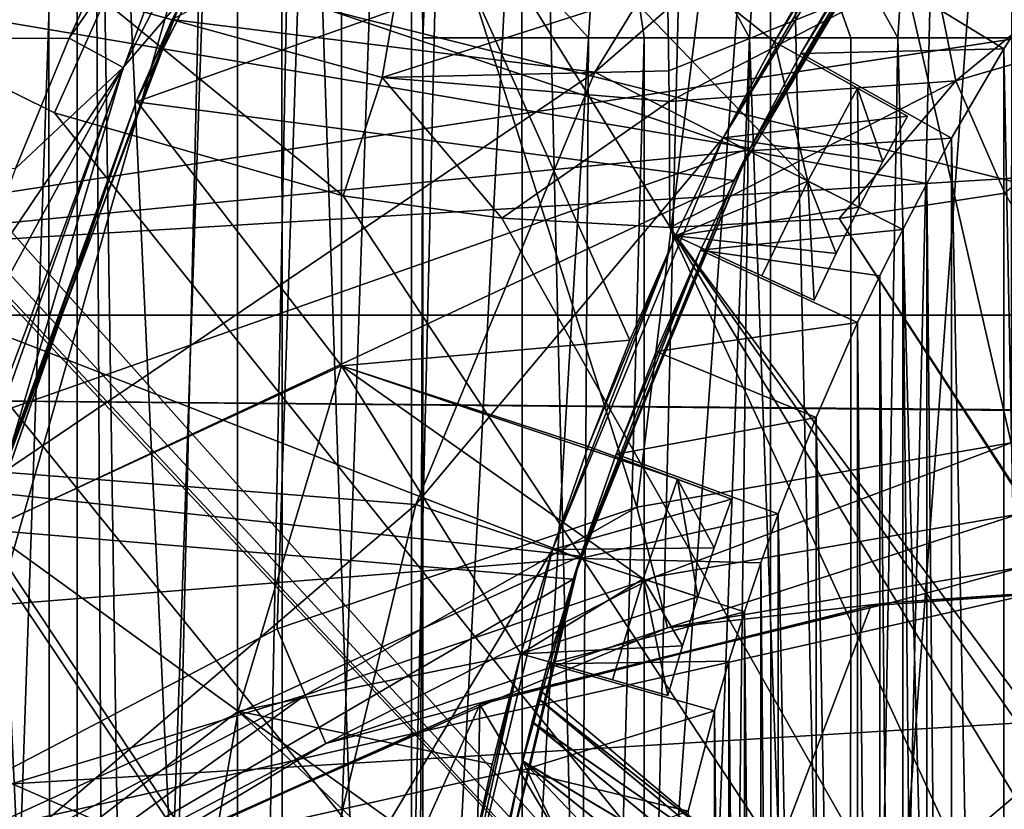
# Model space of a CAD drawing. Header units: metres. Extents: x -104 to 104, y -111 to 38.
# Tile 631 of 656: x -11.22 to -7.8, y 2.14 to 4.88. Entities that reach past the tile are written whole.
import ezdxf

# ---------------------------------------------------------------- set-up
doc = ezdxf.new("R2010")
doc.units = ezdxf.units.M
doc.layers.add('solid_509367_AD153', color=7, linetype='CONTINUOUS')

msp = doc.modelspace()

# ---------------------------------------------------------------- linework, layer by layer
at = {"layer": 'solid_509367_AD153'}
for points in [[(-88.5, -7.5, -19), (-88.5, 19.5, -19), (88.5, 19.5, -19)], [(-36.57795, -7.5, -19), (-88.5, -7.5, -19), (88.5, 19.5, -19)], [(-34.248123, -7.626659, -19), (-36.57795, -7.5, -19), (88.5, 19.5, -19)], [(-31.945723, -8.004942, -19), (-34.248123, -7.626659, -19), (88.5, 19.5, -19)], [(31.945723, -8.004942, -19), (-31.945723, -8.004942, -19), (88.5, 19.5, -19)], [(-7.738137, 18.477869, 77.662575), (-8.617158, 18.085482, 77.653587), (-8.602119, -18.093523, 77.653748)], [(-7.738137, 18.477869, 77.662575), (-8.602119, -18.093523, 77.653748), (-7.680495, -18.502373, 77.663132)], [(-8.617158, 18.085482, 77.653587), (-9.475349, 17.651928, 77.643883), (-9.471533, -17.654408, 77.643929)], [(-8.617158, 18.085482, 77.653587), (-9.471533, -17.654408, 77.643929), (-8.602119, -18.093523, 77.653748)], [(-9.475349, 17.651928, 77.643883), (-10.312423, 17.177353, 77.63353), (-10.298449, -17.186485, 77.633713)], [(-9.475349, 17.651928, 77.643883), (-10.298449, -17.186485, 77.633713), (-9.471533, -17.654408, 77.643929)], [(-10.312423, 17.177353, 77.63353), (-11.124896, 16.663744, 77.622643), (-11.100075, -16.680223, 77.622986)], [(-10.312423, 17.177353, 77.63353), (-11.100075, -16.680223, 77.622986), (-10.298449, -17.186485, 77.633713)], [(-11.124896, 16.663744, 77.622643), (-11.912465, 16.111338, 77.611305), (-11.883782, -16.132565, 77.611732)], [(-11.124896, 16.663744, 77.622643), (-11.883782, -16.132565, 77.611732), (-11.100075, -16.680223, 77.622986)], [(-9.216131, -1.791491, 8.690305), (-19.56822, 15.947136, 8.961384), (-14.014082, 7.051642, 8.815944)], [(-10.573848, -6.560441, 8.725858), (-19.56822, -8.332496, 8.961384), (-19.56822, 15.947136, 8.961384)], [(-10.81707, -5.799414, 8.732226), (-10.573848, -6.560441, 8.725858), (-19.56822, 15.947136, 8.961384)], [(-10.9, -5, 8.734398), (-10.81707, -5.799414, 8.732226), (-19.56822, 15.947136, 8.961384)], [(-10.786105, -4.064669, 8.731416), (-10.9, -5, 8.734398), (-19.56822, 15.947136, 8.961384)], [(-10.452463, -3.186964, 8.722679), (-10.786105, -4.064669, 8.731416), (-19.56822, 15.947136, 8.961384)], [(-9.91881, -2.41429, 8.708705), (-10.452463, -3.186964, 8.722679), (-19.56822, 15.947136, 8.961384)], [(-9.216131, -1.791491, 8.690305), (-9.91881, -2.41429, 8.708705), (-19.56822, 15.947136, 8.961384)], [(-4.344064, -7.658508, -16.1), (-4.344064, 15.273149, -16.1), (-55.566704, 15.273149, -16.1)], [(-21.630114, -7.658508, -16.1), (-4.344064, -7.658508, -16.1), (-55.566704, 15.273149, -16.1)], [(-10.9, -5, 9.95), (-12.589357, 12.653463, 9.95), (-12.718775, -12.524187, 9.95)], [(-10.9, -5, 9.95), (-12, 10, 9.95), (-12.589357, 12.653463, 9.95)], [(-18.374773, 2.148744, 43.150002), (-14.960517, 1.087624, 43.150002), (-8.422169, 12.412375, 43.150002)], [(-18.001108, 4.266874, 43.150002), (-18.374773, 2.148744, 43.150002), (-8.422169, 12.412375, 43.150002)], [(-17.384155, 6.327376, 43.150002), (-18.001108, 4.266874, 43.150002), (-8.422169, 12.412375, 43.150002)], [(-8.422169, 12.412375, 46.150002), (-8.422169, 12.412375, 43.150002), (-14.960517, 1.087624, 43.150002)], [(-8.422169, 12.412375, 46.150002), (-14.960517, 1.087624, 43.150002), (-9.084251, 11.265615, 47.282345)], [(-9.084251, 11.265615, 47.282345), (-14.960517, 1.087624, 43.150002), (-9.713888, 10.175053, 48.150002)], [(-9.713888, 10.175053, 48.150002), (-14.960517, 1.087624, 43.150002), (-13.668797, 3.324948, 48.150002)], [(-9.967664, 8.109528, 48.150002), (-9.713888, 10.175053, 48.150002), (-13.668797, 3.324948, 48.150002)], [(-10.9, -5, 9.95), (-11.878058, 9.153477, 9.95), (-12, 10, 9.95)], [(-10.461493, -8.508132, 74.699997), (-10.461493, 8.508132, 74.699997), (-9.857352, 9.201009, 74.699997)], [(-9.857351, -9.20101, 74.699997), (-10.461493, -8.508132, 74.699997), (-9.857352, 9.201009, 74.699997)], [(-9.857352, 9.201009, 74.699997), (-9.792851, 5.420883, 74.699997), (-9.818139, 4.819205, 74.699997)], [(-9.857351, -9.20101, 74.699997), (-9.857352, 9.201009, 74.699997), (-9.818139, 4.819205, 74.699997)], [(-10.9, -5, 9.95), (-11.522762, 8.376968, 9.95), (-11.878058, 9.153477, 9.95)], [(-11.017997, -7.773524, 74.699997), (-11.017996, 7.773525, 74.699997), (-10.461493, 8.508132, 74.699997)], [(-10.461493, -8.508132, 74.699997), (-11.017997, -7.773524, 74.699997), (-10.461493, 8.508132, 74.699997)], [(-10.9, -5, 9.95), (-10.963239, 7.732152, 9.95), (-11.522762, 8.376968, 9.95)], [(-10.978964, 6.67695, 48.150002), (-9.967664, 8.109528, 48.150002), (-13.668797, 3.324948, 48.150002)], [(-11.52363, -7.002572, 74.699997), (-11.523629, 7.002574, 74.699997), (-11.017996, 7.773525, 74.699997)], [(-11.017997, -7.773524, 74.699997), (-11.52363, -7.002572, 74.699997), (-11.017996, 7.773525, 74.699997)], [(-10.452311, -3.186678, 9.95), (-10.245106, 7.271223, 9.95), (-10.963239, 7.732152, 9.95)], [(-10.786058, -4.064489, 9.95), (-10.452311, -3.186678, 9.95), (-10.963239, 7.732152, 9.95)], [(-10.9, -5, 9.95), (-10.786058, -4.064489, 9.95), (-10.963239, 7.732152, 9.95)], [(-10.452311, -3.186678, 9.95), (-9.918551, -2.413999, 9.95), (-10.245106, 7.271223, 9.95)], [(-9.918551, -2.413999, 9.95), (-9.4265, 7.031147, 9.95), (-10.245106, 7.271223, 9.95)], [(-8.603509, 7.026316, 14.25), (-7.773849, 7.262114, 14.25), (-7.776023, 3.414286, 14.25)], [(-8.384211, -1.354237, 9.95), (-7.754894, 7.271223, 9.95), (-8.5735, 7.031147, 9.95)], [(-8.384211, -1.354237, 9.95), (-7.47099, -1.128593, 9.95), (-7.754894, 7.271223, 9.95)], [(-9.216131, -1.791491, 8.690305), (-14.014082, 7.051642, 8.815944), (-13.692121, 6.560681, 8.807512)], [(-10.194603, 6.704614, 14.25), (-8.603509, 7.026316, 14.25), (-9.075458, 3.191146, 14.25)], [(-9.918551, -2.413999, 9.95), (-9.215831, -1.791282, 9.95), (-9.4265, 7.031147, 9.95)], [(-9.215831, -1.791282, 9.95), (-8.5735, 7.031147, 9.95), (-9.4265, 7.031147, 9.95)], [(-9.215831, -1.791282, 9.95), (-8.384211, -1.354237, 9.95), (-8.5735, 7.031147, 9.95)], [(-8.603509, 7.026316, 14.25), (-7.776023, 3.414286, 14.25), (-9.075458, 3.191146, 14.25)], [(-4.5, 6.947333, 28.700001), (-4.5, 3.5, 28.700001), (-10.640795, 6.840748, 28.700001)], [(-4.5, 3.5, 28.700001), (-11.505664, 5.257575, 28.700001), (-10.640795, 6.840748, 28.700001)], [(-11.728589, 6.173357, 14.25), (-10.194603, 6.704614, 14.25), (-11.492174, 2.15701, 14.25)], [(-10.194603, 6.704614, 14.25), (-10.324192, 2.768665, 14.25), (-11.492174, 2.15701, 14.25)], [(-10.194603, 6.704614, 14.25), (-9.075458, 3.191146, 14.25), (-10.324192, 2.768665, 14.25)], [(-11.785863, 5.119924, 48.150002), (-10.978964, 6.67695, 48.150002), (-13.668797, 3.324948, 48.150002)], [(-8.384454, -1.354331, 8.668527), (-13.692121, 6.560681, 8.807512), (-13.327173, 6.107973, 8.797956)], [(-8.384454, -1.354331, 8.668527), (-9.216131, -1.791491, 8.690305), (-13.692121, 6.560681, 8.807512)], [(-10.114504, 6.150766, 37.237869), (-10.824574, 5.294879, 37.150002), (-11.045166, 4.817566, 37.150002)], [(-10.857826, 4.716219, 37.237869), (-10.114504, 6.150766, 37.237869), (-11.045166, 4.817566, 37.150002)], [(-10.857826, 4.716219, 37.237869), (-10.654332, 4.954563, 37.450001), (-10.114504, 6.150766, 37.237869)], [(-6.528913, -1.128605, 8.619937), (-13.327173, 6.107973, 8.797956), (-12.914888, 5.694031, 8.78716)], [(-7.471083, -1.128605, 8.644608), (-8.384454, -1.354331, 8.668527), (-13.327173, 6.107973, 8.797956)], [(-6.528913, -1.128605, 8.619937), (-7.471083, -1.128605, 8.644608), (-13.327173, 6.107973, 8.797956)], [(-8.372681, 6.084304, 48.400002), (-10.687568, 4.882503, 48.400002), (-9.221068, 4.700313, 48.400002)], [(-8.372681, 6.084304, 48.400002), (-9.221068, 4.700313, 48.400002), (-7.968817, 5.789685, 47.900002)], [(-10.556965, 5.810218, 37.150002), (-16.111799, 6.02079, 37.150002), (-16.512449, 4.812444, 37.150002)], [(-10.103743, 5.997829, 44.900002), (-10.813542, 4.596458, 44.900002), (-7.978046, 5.604745, 44.900002)], [(-10.654332, 4.954563, 37.450001), (-10.813542, 4.596458, 44.900002), (-10.103743, 5.997829, 44.900002)], [(-10.812036, 4.600255, 46.900002), (-10.1, 6.004374, 46.900002), (-10.1, 3.681372, 46.900002)], [(-10.812036, 4.600255, 46.900002), (-10.687568, 4.882503, 48.400002), (-10.1, 6.004374, 46.900002)], [(-10.1, 6.004374, 44.900002), (-8.941608, 4.131603, 44.900002), (-9.100213, 3.769432, 44.900002)], [(-10.1, 3.681372, 44.900002), (-10.1, 6.004374, 44.900002), (-9.100213, 3.769432, 44.900002)], [(-10.1, 6.004374, 44.900002), (-8.482382, 4.32199, 44.900002), (-8.941608, 4.131603, 44.900002)], [(-10.1, 6.004374, 44.900002), (-8.598283, 4.805418, 44.900002), (-8.482382, 4.32199, 44.900002)], [(-10.1, 6.004374, 44.900002), (-8.398505, 5.146611, 44.900002), (-8.598283, 4.805418, 44.900002)], [(-10.1, 6.004374, 46.900002), (-10.1, 6.004374, 44.900002), (-10.1, 3.681372, 44.900002)], [(-10.1, 6.004374, 46.900002), (-10.1, 3.681372, 44.900002), (-10.1, 3.681372, 46.900002)], [(-10.824574, 5.294879, 37.150002), (-10.556965, 5.810218, 37.150002), (-16.512449, 4.812444, 37.150002)], [(-9.221068, 4.700313, 48.400002), (-8.776414, 4.471807, 47.900002), (-7.968817, 5.789685, 47.900002)], [(-8.776414, 4.471807, 47.900002), (-8.185197, 5.479512, 46.599998), (-7.968817, 5.789685, 46.599998)], [(-7.968817, 5.789685, 47.900002), (-8.776414, 4.471807, 47.900002), (-7.968817, 5.789685, 46.599998)], [(15.052203, 5.712808, 21.049999), (-15.052176, 5.712878, 21.049999), (-15.63101, 3.857155, 21.049999)], [(15.631022, 3.857101, 21.049999), (15.052203, 5.712808, 21.049999), (-15.63101, 3.857155, 21.049999)], [(-7.89107, 5.726859, 35.650002), (-8.686608, 4.427526, 35.650002), (-11.555425, 5.388383, 35.650002)], [(-8.682521, 4.435877, 35.650002), (-7.883621, 5.7367, 35.650002), (-11.342376, 4.885992, 35.650002)], [(-9.184059, 5.734173, 74.645584), (-9.242718, 4.819205, 74.644295), (-9.792851, 5.420883, 74.699997)], [(-9.184059, 5.734173, 74.645584), (-9.050115, 4.819205, 74.600021), (-9.242718, 4.819205, 74.644295)], [(-9.184059, 5.734173, 74.645584), (-8.684889, 4.819205, 74.477722), (-9.050115, 4.819205, 74.600021)], [(-9.184059, 5.734173, 74.645584), (-8.631527, 5.654766, 74.480301), (-8.684889, 4.819205, 74.477722)], [(-7.978046, 5.604745, 44.900002), (-8.686608, 4.427526, 35.650002), (-7.89107, 5.726859, 35.650002)], [(-7.887916, 5.730906, 39), (-7.883621, 5.7367, 35.650002), (-8.682521, 4.435877, 35.650002)], [(-7.887916, 5.730906, 39), (-8.682521, 4.435877, 35.650002), (-8.106829, 5.41681, 39)], [(-6.528913, -1.128605, 8.619937), (-12.914888, 5.694031, 8.78716), (-12.474818, 5.327331, 8.775637)], [(-8.631527, 5.654766, 74.480301), (-8.33328, 4.819205, 74.306755), (-8.684889, 4.819205, 74.477722)], [(-8.631527, 5.654766, 74.480301), (-8.169735, 4.819205, 74.206543), (-8.33328, 4.819205, 74.306755)], [(-8.631527, 5.654766, 74.480301), (-8.120997, 5.581395, 74.210312), (-8.169735, 4.819205, 74.206543)], [(-10.813542, 4.596458, 44.900002), (-8.738944, 4.323569, 44.900002), (-7.978046, 5.604745, 44.900002)], [(-7.978046, 5.604745, 44.900002), (-8.738944, 4.323569, 44.900002), (-8.686608, 4.427526, 35.650002)], [(-8.120997, 5.581395, 74.210312), (-7.716656, 4.819205, 73.840973), (-8.169735, 4.819205, 74.206543)], [(-8.120997, 5.581395, 74.210312), (-7.671697, 5.516824, 73.845787), (-7.716656, 4.819205, 73.840973)], [(-8.776414, 4.471807, 47.900002), (-8.185197, 5.479512, 44.900002), (-8.185197, 5.479512, 46.599998)], [(-8.776414, 4.471807, 47.900002), (-8.598283, 4.805418, 46.599998), (-8.185197, 5.479512, 44.900002)], [(-8.598283, 4.805418, 46.599998), (-8.398505, 5.146611, 44.900002), (-8.185197, 5.479512, 44.900002)], [(-9.242718, 4.819205, 74.644295), (-9.818139, 4.819205, 74.699997), (-9.792851, 5.420883, 74.699997)], [(-8.506836, 4.764057, 39), (-8.106829, 5.41681, 39), (-8.682521, 4.435877, 35.650002)], [(-8.506836, 4.764057, 39), (-8.106829, 5.41681, 46.400002), (-8.106829, 5.41681, 39)], [(-8.506836, 4.764057, 39), (-8.313242, 5.094361, 46.400002), (-8.106829, 5.41681, 46.400002)], [(-8.686608, 4.427526, 35.650002), (-12.073798, 4.096928, 35.650002), (-11.555425, 5.388383, 35.650002)], [(-7.96827, 4.669219, 8.599301), (-8.049352, 5.072461, 8.412754), (-7.163112, 5.332375, 8.38572)], [(-7.009646, 4.950766, 8.572277), (-7.96827, 4.669219, 8.599301), (-7.163112, 5.332375, 8.38572)], [(-6.528913, -1.128605, 8.619937), (-12.474818, 5.327331, 8.775637), (-12.028943, 5.02154, 8.763961)], [(-11.045166, 4.817566, 37.150002), (-10.824574, 5.294879, 37.150002), (-16.512449, 4.812444, 37.150002)], [(-4.5, 3.5, 28.700001), (-12.136739, 3.566793, 28.700001), (-11.505664, 5.257575, 28.700001)], [(-11.370027, 3.338412, 37.650002), (-11.233725, 5.130803, 37.150002), (-10.779181, 4.922576, 37.650002)], [(-8.598283, 4.805418, 46.599998), (-8.598283, 4.805418, 44.900002), (-8.398505, 5.146611, 44.900002)], [(-10.77918, 4.922579, 47.150002), (-11.785863, 5.119924, 48.150002), (-11.370026, 3.338414, 47.150002)], [(-8.313242, 5.094361, 46.400002), (-8.506836, 4.764057, 46.400002), (-7.801657, 4.780862, 47)], [(-8.506836, 4.764057, 39), (-8.506836, 4.764057, 46.400002), (-8.313242, 5.094361, 46.400002)], [(-8.313242, 5.094361, 46.400002), (-7.801657, 4.780862, 47), (-7.607947, 5.083467, 47)], [(-9.958705, 4.681224, 8.646643), (-10.922773, 4.946532, 8.673896), (-9.890704, 5.07623, 8.455933)], [(-9.958705, 4.681224, 8.646643), (-9.890704, 5.07623, 8.455933), (-8.969354, 4.998834, 8.427797)], [(-8.964649, 4.704448, 8.581687), (-8.969354, 4.998834, 8.427797), (-8.049352, 5.072461, 8.412754)], [(-8.963441, 4.598057, 8.618509), (-8.964649, 4.704448, 8.581687), (-8.049352, 5.072461, 8.412754)], [(-7.96827, 4.669219, 8.599301), (-8.963441, 4.598057, 8.618509), (-8.049352, 5.072461, 8.412754)], [(-7.607947, 5.083467, 47), (-7.801657, 4.780862, 47), (-7.607947, -5.083467, 47)], [(-6.528913, -1.128605, 8.619937), (-12.028943, 5.02154, 8.763961), (-11.096502, 4.558739, 8.739544)], [(-10.922773, 4.946532, 8.673896), (-11.096502, 4.558739, 8.739544), (-12.028943, 5.02154, 8.763961)], [(-9.958705, 4.681224, 8.646643), (-8.969354, 4.998834, 8.427797), (-8.964649, 4.704448, 8.581687)], [(-11.370027, 3.338412, 37.650002), (-10.779181, 4.922576, 37.650002), (-11.370026, 3.338414, 47.150002)], [(-10.779181, 4.922576, 37.650002), (-10.77918, 4.922579, 47.150002), (-11.370026, 3.338414, 47.150002)], [(-10.654332, 4.954563, 37.450001), (-11.249767, 3.391938, 37.450001), (-10.813542, 4.596458, 44.900002)], [(-10.857826, 4.716219, 37.237869), (-11.249767, 3.391938, 37.450001), (-10.654332, 4.954563, 37.450001)], [(-10.922773, 4.946532, 8.673896), (-10.094987, 4.270864, 8.713318), (-11.096502, 4.558739, 8.739544)], [(-9.958705, 4.681224, 8.646643), (-10.094987, 4.270864, 8.713318), (-10.922773, 4.946532, 8.673896)], [(-7.009646, 4.950766, 8.572277), (-7.798791, 4.280321, 8.653191), (-7.96827, 4.669219, 8.599301)], [(-8.682521, 4.435877, 35.650002), (-11.342376, 4.885992, 35.650002), (-11.899478, 3.305277, 35.650002)], [(-10.812036, 4.600255, 46.900002), (-11.273584, 3.311882, 48.400002), (-10.687568, 4.882503, 48.400002)], [(-9.221068, 4.700313, 48.400002), (-10.687568, 4.882503, 48.400002), (-11.273584, 3.311882, 48.400002)], [(-9.857351, -9.20101, 74.699997), (-9.818139, 4.819205, 74.699997), (-9.818139, -4.818901, 74.699997)], [(-9.242718, 4.819205, 74.644295), (-9.818139, -4.818901, 74.699997), (-9.818139, 4.819205, 74.699997)], [(-9.306495, -4.818901, 74.656052), (-9.818139, -4.818901, 74.699997), (-9.242718, 4.819205, 74.644295)], [(-9.306495, -4.818901, 74.656052), (-9.242718, 4.819205, 74.644295), (-9.050115, 4.819205, 74.600021)], [(-9.050115, -4.818901, 74.600021), (-9.306495, -4.818901, 74.656052), (-9.050115, 4.819205, 74.600021)], [(-9.050115, -4.818901, 74.600021), (-9.050115, 4.819205, 74.600021), (-8.684889, 4.819205, 74.477722)], [(-8.805942, -4.818901, 74.524086), (-9.050115, -4.818901, 74.600021), (-8.684889, 4.819205, 74.477722)], [(-8.335526, -4.818901, 74.308037), (-8.805942, -4.818901, 74.524086), (-8.684889, 4.819205, 74.477722)], [(-8.335526, -4.818901, 74.308037), (-8.684889, 4.819205, 74.477722), (-8.33328, 4.819205, 74.306755)], [(-8.335526, -4.818901, 74.308037), (-8.33328, 4.819205, 74.306755), (-8.169735, 4.819205, 74.206543)], [(-7.909254, -4.818901, 74.014336), (-8.335526, -4.818901, 74.308037), (-8.169735, 4.819205, 74.206543)], [(-7.909254, -4.818901, 74.014336), (-8.169735, 4.819205, 74.206543), (-7.716656, 4.819205, 73.840973)], [(-7.715411, -4.818901, 73.839752), (-7.909254, -4.818901, 74.014336), (-7.716656, 4.819205, 73.840973)], [(-11.231326, 4.36579, 37.150002), (-11.045166, 4.817566, 37.150002), (-16.512449, 4.812444, 37.150002)], [(-10.857826, 4.716219, 37.237869), (-11.045166, 4.817566, 37.150002), (-11.231326, 4.36579, 37.150002)], [(-8.776414, 4.471807, 47.900002), (-8.776414, 4.471807, 46.599998), (-8.598283, 4.805418, 46.599998)], [(-8.135633, 4.546852, 46.599998), (-8.598283, 4.805418, 46.599998), (-8.776414, 4.471807, 46.599998)], [(-8.598283, 4.805418, 44.900002), (-8.310218, 4.644424, 44.900002), (-8.482382, 4.32199, 44.900002)], [(-8.598283, 4.805418, 46.599998), (-8.310218, 4.644424, 44.900002), (-8.598283, 4.805418, 44.900002)], [(-8.135633, 4.546852, 45.099998), (-8.310218, 4.644424, 44.900002), (-8.598283, 4.805418, 46.599998)], [(-8.135633, 4.546852, 46.599998), (-8.135633, 4.546852, 45.099998), (-8.598283, 4.805418, 46.599998)], [(-8.687313, 4.426407, 39), (-8.506836, 4.764057, 39), (-8.682521, 4.435877, 35.650002)], [(-8.687313, 4.426407, 39), (-7.983338, 4.470884, 39), (-8.506836, 4.764057, 39)], [(-8.506836, 4.764057, 46.400002), (-7.983338, 4.470884, 47), (-7.801657, 4.780862, 47)], [(-8.506836, 4.764057, 39), (-7.983338, 4.470884, 47), (-8.506836, 4.764057, 46.400002)], [(-8.506836, 4.764057, 39), (-7.983338, 4.470884, 39), (-7.983338, 4.470884, 47)], [(-7.801657, 4.780862, 47), (-7.983338, 4.470884, 47), (-7.801657, -4.780862, 47)], [(-7.801657, 4.780862, 47), (-7.801657, -4.780862, 47), (-7.607947, -5.083467, 47)], [(-10.857826, 4.716219, 37.237869), (-11.392845, 3.924993, 37.150002), (-11.536402, 3.480521, 37.150002)], [(-11.398888, 3.193819, 37.237869), (-10.857826, 4.716219, 37.237869), (-11.536402, 3.480521, 37.150002)], [(-11.398888, 3.193819, 37.237869), (-11.249767, 3.391938, 37.450001), (-10.857826, 4.716219, 37.237869)], [(-10.857826, 4.716219, 37.237869), (-11.231326, 4.36579, 37.150002), (-11.392845, 3.924993, 37.150002)], [(-9.221068, 4.700313, 48.400002), (-11.273584, 3.311882, 48.400002), (-9.842779, 3.200221, 48.400002)], [(-9.958705, 4.681224, 8.646643), (-8.964649, 4.704448, 8.581687), (-8.963441, 4.598057, 8.618509)], [(-9.221068, 4.700313, 48.400002), (-9.842779, 3.200221, 48.400002), (-8.776414, 4.471807, 47.900002)], [(-9.958705, 4.681224, 8.646643), (-9.543673, 4.193583, 8.698881), (-10.094987, 4.270864, 8.713318)], [(-9.958705, 4.681224, 8.646643), (-8.963441, 4.598057, 8.618509), (-9.543673, 4.193583, 8.698881)], [(-7.96827, 4.669219, 8.599301), (-8.960734, 4.160768, 8.683617), (-8.963441, 4.598057, 8.618509)], [(-7.96827, 4.669219, 8.599301), (-8.372914, 4.192308, 8.668224), (-8.960734, 4.160768, 8.683617)], [(-7.96827, 4.669219, 8.599301), (-7.798791, 4.280321, 8.653191), (-8.372914, 4.192308, 8.668224)], [(-8.304181, 4.231192, 45.099998), (-8.482382, 4.32199, 44.900002), (-8.310218, 4.644424, 44.900002)], [(-8.221422, 4.389831, 45.099998), (-8.310218, 4.644424, 44.900002), (-8.135633, 4.546852, 45.099998)], [(-8.221422, 4.389831, 45.099998), (-8.304181, 4.231192, 45.099998), (-8.310218, 4.644424, 44.900002)], [(-10.813542, 4.596458, 44.900002), (-11.330297, 3.112132, 44.900002), (-8.738944, 4.323569, 44.900002)], [(-11.249767, 3.391938, 37.450001), (-11.330297, 3.112132, 44.900002), (-10.813542, 4.596458, 44.900002)], [(-10.812036, 4.600255, 46.900002), (-10.1, 3.681372, 46.900002), (-11.32999, 3.113478, 46.900002)], [(-10.812036, 4.600255, 46.900002), (-11.32999, 3.113478, 46.900002), (-11.273584, 3.311882, 48.400002)], [(-8.963441, 4.598057, 8.618509), (-8.960734, 4.160768, 8.683617), (-9.543673, 4.193583, 8.698881)], [(-6.528913, -1.128605, 8.619937), (-11.096502, 4.558739, 8.739544), (-10.094987, 4.270864, 8.713318)], [(-8.221422, 4.389831, 46.599998), (-8.135633, 4.546852, 46.599998), (-8.776414, 4.471807, 46.599998)], [(-8.221422, 4.389831, 46.599998), (-8.135633, 4.546852, 45.099998), (-8.135633, 4.546852, 46.599998)], [(-8.221422, 4.389831, 46.599998), (-8.221422, 4.389831, 45.099998), (-8.135633, 4.546852, 45.099998)], [(-9.842779, 3.200221, 48.400002), (-9.367907, 3.043817, 47.900002), (-8.776414, 4.471807, 47.900002)], [(-9.367907, 3.043817, 47.900002), (-8.941608, 4.131603, 46.599998), (-8.776414, 4.471807, 46.599998)], [(-8.776414, 4.471807, 47.900002), (-9.367907, 3.043817, 47.900002), (-8.776414, 4.471807, 46.599998)], [(-8.304181, 4.231192, 46.599998), (-8.776414, 4.471807, 46.599998), (-8.941608, 4.131603, 46.599998)], [(-8.304181, 4.231192, 46.599998), (-8.221422, 4.389831, 46.599998), (-8.776414, 4.471807, 46.599998)], [(-8.687313, 4.426407, 39), (-8.069579, 4.31328, 39), (-7.983338, 4.470884, 39)], [(-7.983338, 4.470884, 47), (-8.069579, 4.31328, 47), (-7.983338, -4.470884, 47)], [(-8.069579, 4.31328, 39), (-8.069579, 4.31328, 47), (-7.983338, 4.470884, 47)], [(-8.069579, 4.31328, 39), (-7.983338, 4.470884, 47), (-7.983338, 4.470884, 39)], [(-7.983338, 4.470884, 47), (-7.983338, -4.470884, 47), (-7.801657, -4.780862, 47)], [(-8.686608, 4.427526, 35.650002), (-9.272796, 3.012817, 35.650002), (-12.073798, 4.096928, 35.650002)], [(-9.270464, 3.020042, 35.650002), (-8.682521, 4.435877, 35.650002), (-11.899478, 3.305277, 35.650002)], [(-8.738944, 4.323569, 44.900002), (-9.272796, 3.012817, 35.650002), (-8.686608, 4.427526, 35.650002)], [(-8.687313, 4.426407, 39), (-8.682521, 4.435877, 35.650002), (-9.270464, 3.020042, 35.650002)], [(-8.687313, 4.426407, 39), (-9.270464, 3.020042, 35.650002), (-8.854396, 4.081933, 39)], [(-8.687313, 4.426407, 39), (-8.854396, 4.081933, 39), (-8.15271, 4.154013, 39)], [(-8.687313, 4.426407, 39), (-8.15271, 4.154013, 39), (-8.069579, 4.31328, 39)], [(-8.304181, 4.231192, 46.599998), (-8.304181, 4.231192, 45.099998), (-8.221422, 4.389831, 45.099998)], [(-8.304181, 4.231192, 46.599998), (-8.221422, 4.389831, 45.099998), (-8.221422, 4.389831, 46.599998)], [(-11.330297, 3.112132, 44.900002), (-9.295868, 2.940964, 44.900002), (-8.738944, 4.323569, 44.900002)], [(-8.738944, 4.323569, 44.900002), (-9.295868, 2.940964, 44.900002), (-9.272796, 3.012817, 35.650002)], [(-8.482382, 4.32199, 44.900002), (-8.642041, 3.993184, 44.900002), (-8.941608, 4.131603, 44.900002)], [(-8.460486, 3.909293, 45.099998), (-8.642041, 3.993184, 44.900002), (-8.482382, 4.32199, 44.900002)], [(-8.383879, 4.070992, 45.099998), (-8.460486, 3.909293, 45.099998), (-8.482382, 4.32199, 44.900002)], [(-8.304181, 4.231192, 45.099998), (-8.383879, 4.070992, 45.099998), (-8.482382, 4.32199, 44.900002)], [(-8.069579, 4.31328, 47), (-8.15271, 4.154013, 47), (-8.069579, -4.31328, 47)], [(-8.15271, 4.154013, 39), (-8.15271, 4.154013, 47), (-8.069579, 4.31328, 47)], [(-8.069579, 4.31328, 39), (-8.15271, 4.154013, 39), (-8.069579, 4.31328, 47)], [(-8.069579, 4.31328, 47), (-8.069579, -4.31328, 47), (-7.983338, -4.470884, 47)], [(-3.547537, -3.186965, 8.541867), (-8.372914, 4.192308, 8.668224), (-7.798791, 4.280321, 8.653191)], [(-6.528913, -1.128605, 8.619937), (-10.094987, 4.270864, 8.713318), (-9.543673, 4.193583, 8.698881)], [(-8.383879, 4.070992, 46.599998), (-8.304181, 4.231192, 46.599998), (-8.941608, 4.131603, 46.599998)], [(-8.383879, 4.070992, 46.599998), (-8.383879, 4.070992, 45.099998), (-8.304181, 4.231192, 45.099998)], [(-8.383879, 4.070992, 46.599998), (-8.304181, 4.231192, 45.099998), (-8.304181, 4.231192, 46.599998)], [(-6.528913, -1.128605, 8.619937), (-9.543673, 4.193583, 8.698881), (-8.960734, 4.160768, 8.683617)], [(-4.081189, -2.414291, 8.555841), (-8.960734, 4.160768, 8.683617), (-8.372914, 4.192308, 8.668224)], [(-3.547537, -3.186965, 8.541867), (-4.081189, -2.414291, 8.555841), (-8.372914, 4.192308, 8.668224)], [(-5.615542, -1.354333, 8.59602), (-6.528913, -1.128605, 8.619937), (-8.960734, 4.160768, 8.683617)], [(-4.783866, -1.791493, 8.574242), (-5.615542, -1.354333, 8.59602), (-8.960734, 4.160768, 8.683617)], [(-4.081189, -2.414291, 8.555841), (-4.783866, -1.791493, 8.574242), (-8.960734, 4.160768, 8.683617)], [(-8.854396, 4.081933, 39), (-8.232697, 3.993145, 39), (-8.15271, 4.154013, 39)], [(-8.15271, 4.154013, 47), (-8.232697, 3.993145, 47), (-8.15271, -4.154013, 47)], [(-8.232697, 3.993145, 39), (-8.232697, 3.993145, 47), (-8.15271, 4.154013, 47)], [(-8.15271, 4.154013, 39), (-8.232697, 3.993145, 39), (-8.15271, 4.154013, 47)], [(-8.15271, 4.154013, 47), (-8.15271, -4.154013, 47), (-8.069579, -4.31328, 47)], [(-9.367907, 3.043817, 47.900002), (-8.941608, 4.131603, 44.900002), (-8.941608, 4.131603, 46.599998)], [(-9.367907, 3.043817, 47.900002), (-9.244156, 3.401187, 46.599998), (-8.941608, 4.131603, 44.900002)], [(-9.244156, 3.401187, 46.599998), (-9.100213, 3.769432, 44.900002), (-8.941608, 4.131603, 44.900002)], [(-8.460486, 3.909293, 45.099998), (-8.941608, 4.131603, 44.900002), (-8.642041, 3.993184, 44.900002)], [(-8.460486, 3.909293, 46.599998), (-8.941608, 4.131603, 46.599998), (-8.941608, 4.131603, 44.900002)], [(-8.460486, 3.909293, 46.599998), (-8.941608, 4.131603, 44.900002), (-8.460486, 3.909293, 45.099998)], [(-8.383879, 4.070992, 46.599998), (-8.941608, 4.131603, 46.599998), (-8.460486, 3.909293, 46.599998)], [(-9.272796, 3.012817, 35.650002), (-12.447637, 2.759575, 35.650002), (-12.073798, 4.096928, 35.650002)], [(-9.147366, 3.374641, 39), (-8.854396, 4.081933, 39), (-9.270464, 3.020042, 35.650002)], [(-9.147366, 3.374641, 39), (-8.854396, 4.081933, 46.400002), (-8.854396, 4.081933, 39)], [(-9.147366, 3.374641, 39), (-9.007826, 3.731164, 46.400002), (-8.854396, 4.081933, 46.400002)], [(-9.007826, 3.731164, 46.400002), (-8.30951, 3.830737, 47), (-8.854396, 4.081933, 46.400002)], [(-8.854396, 4.081933, 46.400002), (-8.30951, 3.830737, 47), (-8.30951, 3.830737, 39)], [(-8.854396, 4.081933, 39), (-8.30951, 3.830737, 39), (-8.232697, 3.993145, 39)], [(-8.854396, 4.081933, 39), (-8.854396, 4.081933, 46.400002), (-8.30951, 3.830737, 39)], [(-8.460486, 3.909293, 46.599998), (-8.460486, 3.909293, 45.099998), (-8.383879, 4.070992, 45.099998)], [(-8.383879, 4.070992, 46.599998), (-8.460486, 3.909293, 46.599998), (-8.383879, 4.070992, 45.099998)], [(-8.232697, 3.993145, 47), (-8.30951, 3.830737, 47), (-8.232697, -3.993145, 47)], [(-8.30951, 3.830737, 39), (-8.30951, 3.830737, 47), (-8.232697, 3.993145, 47)], [(-8.232697, 3.993145, 39), (-8.30951, 3.830737, 39), (-8.232697, 3.993145, 47)], [(-8.232697, 3.993145, 47), (-8.232697, -3.993145, 47), (-8.15271, -4.154013, 47)], [(15.631022, 3.857101, 21.049999), (-15.63101, 3.857155, 21.049999), (-15.982138, 1.944239, 21.049999)], [(15.982141, 1.944209, 21.049999), (15.631022, 3.857101, 21.049999), (-15.982138, 1.944239, 21.049999)], [(-9.007826, 3.731164, 46.400002), (-8.453498, 3.501553, 47), (-8.30951, 3.830737, 47)], [(-8.30951, 3.830737, 47), (-8.453498, 3.501553, 47), (-8.30951, -3.830737, 47)], [(-8.30951, 3.830737, 47), (-8.30951, -3.830737, 47), (-8.232697, -3.993145, 47)], [(-10.1, 3.681372, 44.900002), (-9.100213, 3.769432, 44.900002), (-9.244156, 3.401187, 44.900002)], [(-9.244156, 3.401187, 46.599998), (-9.244156, 3.401187, 44.900002), (-9.100213, 3.769432, 44.900002)], [(-9.007826, 3.731164, 46.400002), (-9.147366, 3.374641, 46.400002), (-8.453498, 3.501553, 47)], [(-9.147366, 3.374641, 39), (-9.147366, 3.374641, 46.400002), (-9.007826, 3.731164, 46.400002)], [(-11.32999, 3.113478, 46.900002), (-10.1, 3.681372, 46.900002), (-10.459465, 2.48235, 46.900002)], [(-10.459465, 2.48235, 44.900002), (-10.1, 3.681372, 44.900002), (-9.477847, 2.68196, 44.900002)], [(-10.1, 3.681372, 46.900002), (-10.1, 3.681372, 44.900002), (-10.459465, 2.48235, 44.900002)], [(-10.459465, 2.48235, 46.900002), (-10.1, 3.681372, 46.900002), (-10.459465, 2.48235, 44.900002)], [(-10.1, 3.681372, 44.900002), (-9.054058, 2.941842, 44.900002), (-9.477847, 2.68196, 44.900002)], [(-10.1, 3.681372, 44.900002), (-8.934453, 3.287239, 44.900002), (-9.054058, 2.941842, 44.900002)], [(-10.1, 3.681372, 44.900002), (-9.244156, 3.401187, 44.900002), (-8.934453, 3.287239, 44.900002)], [(-5, 3.5, 28.700001), (-12.520934, 1.802411, 28.700001), (-12.136739, 3.566793, 28.700001)], [(-4.5, 3.5, 28.700001), (-5, 3.5, 28.700001), (-12.136739, 3.566793, 28.700001)], [(-5, 3.5, 28.700001), (-5, -3.5, 28.700001), (-12.520934, 1.802411, 28.700001)], [(-9.147366, 3.374641, 46.400002), (-8.584451, 3.166971, 47), (-8.453498, 3.501553, 47)], [(-8.453498, 3.501553, 47), (-8.584451, 3.166971, 47), (-8.453498, -3.501553, 47)], [(-8.453498, 3.501553, 47), (-8.453498, -3.501553, 47), (-8.30951, -3.830737, 47)], [(-9.367907, 3.043817, 47.900002), (-9.367907, 3.043817, 46.599998), (-9.244156, 3.401187, 46.599998)], [(-8.746755, 3.218179, 46.599998), (-9.244156, 3.401187, 46.599998), (-9.367907, 3.043817, 46.599998)], [(-9.244156, 3.401187, 46.599998), (-8.934453, 3.287239, 44.900002), (-9.244156, 3.401187, 44.900002)], [(-8.746755, 3.218179, 45.099998), (-8.934453, 3.287239, 44.900002), (-9.244156, 3.401187, 46.599998)], [(-8.746755, 3.218179, 46.599998), (-8.746755, 3.218179, 45.099998), (-9.244156, 3.401187, 46.599998)], [(-9.01349, 2.949187, 14.183144), (-9.075458, 3.191146, 14.25), (-7.776023, 3.414286, 14.25)], [(-7.751419, 3.165726, 14.183144), (-9.01349, 2.949187, 14.183144), (-7.776023, 3.414286, 14.25)], [(-9.272801, 3.012916, 39), (-9.147366, 3.374641, 39), (-9.270464, 3.020042, 35.650002)], [(-9.272801, 3.012916, 39), (-8.584451, 3.166971, 39), (-9.147366, 3.374641, 39)], [(-9.147366, 3.374641, 39), (-8.584451, 3.166971, 47), (-9.147366, 3.374641, 46.400002)], [(-9.147366, 3.374641, 39), (-8.584451, 3.166971, 39), (-8.584451, 3.166971, 47)], [(-9.270464, 3.020042, 35.650002), (-11.899478, 3.305277, 35.650002), (-12.237545, 1.662818, 35.650002)], [(-9.842779, 3.200221, 48.400002), (-11.273584, 3.311882, 48.400002), (-11.63036, 1.672448, 48.400002)], [(-8.863847, 2.880038, 45.099998), (-9.054058, 2.941842, 44.900002), (-8.934453, 3.287239, 44.900002)], [(-8.806924, 3.049671, 45.099998), (-8.934453, 3.287239, 44.900002), (-8.746755, 3.218179, 45.099998)], [(-8.806924, 3.049671, 45.099998), (-8.863847, 2.880038, 45.099998), (-8.934453, 3.287239, 44.900002)], [(-8.806924, 3.049671, 46.599998), (-8.746755, 3.218179, 46.599998), (-9.367907, 3.043817, 46.599998)], [(-8.806924, 3.049671, 46.599998), (-8.746755, 3.218179, 45.099998), (-8.746755, 3.218179, 46.599998)], [(-8.806924, 3.049671, 46.599998), (-8.806924, 3.049671, 45.099998), (-8.746755, 3.218179, 45.099998)], [(-9.842779, 3.200221, 48.400002), (-11.63036, 1.672448, 48.400002), (-10.222329, 1.62059, 48.400002)], [(-10.226462, 2.53881, 14.183144), (-10.324192, 2.768665, 14.25), (-9.075458, 3.191146, 14.25)], [(-9.01349, 2.949187, 14.183144), (-10.226462, 2.53881, 14.183144), (-9.075458, 3.191146, 14.25)], [(-9.842779, 3.200221, 48.400002), (-10.222329, 1.62059, 48.400002), (-9.367907, 3.043817, 47.900002)], [(-9.272801, 3.012916, 39), (-8.644976, 2.997816, 39), (-8.584451, 3.166971, 39)], [(-8.968497, 2.771557, 14), (-9.01349, 2.949187, 14.183144), (-7.751419, 3.165726, 14.183144)], [(-8.968497, 2.771557, 14), (-7.751419, 3.165726, 14.183144), (-7.734628, 2.983258, 14)], [(-8.584451, 3.166971, 47), (-8.644976, 2.997816, 47), (-8.584451, -3.166971, 47)], [(-8.644976, 2.997816, 39), (-8.644976, 2.997816, 47), (-8.584451, 3.166971, 47)], [(-8.644976, 2.997816, 39), (-8.584451, 3.166971, 47), (-8.584451, 3.166971, 39)], [(-8.584451, 3.166971, 47), (-8.584451, -3.166971, 47), (-8.453498, -3.501553, 47)], [(-11.32999, 3.113478, 46.900002), (-10.459465, 2.48235, 46.900002), (-11.644528, 1.570801, 46.900002)], [(-11.330297, 3.112132, 44.900002), (-11.644469, 1.571111, 44.900002), (-9.295868, 2.940964, 44.900002)], [(-10.222329, 1.62059, 48.400002), (-9.72873, 1.540879, 47.900002), (-9.367907, 3.043817, 47.900002)], [(-9.72873, 1.540879, 47.900002), (-9.477847, 2.68196, 46.599998), (-9.367907, 3.043817, 46.599998)], [(-9.367907, 3.043817, 47.900002), (-9.72873, 1.540879, 47.900002), (-9.367907, 3.043817, 46.599998)], [(-8.863847, 2.880038, 46.599998), (-9.367907, 3.043817, 46.599998), (-9.477847, 2.68196, 46.599998)], [(-8.863847, 2.880038, 46.599998), (-8.806924, 3.049671, 46.599998), (-9.367907, 3.043817, 46.599998)], [(-8.863847, 2.880038, 46.599998), (-8.863847, 2.880038, 45.099998), (-8.806924, 3.049671, 45.099998)], [(-8.863847, 2.880038, 46.599998), (-8.806924, 3.049671, 45.099998), (-8.806924, 3.049671, 46.599998)], [(-9.272796, 3.012817, 35.650002), (-9.630262, 1.523424, 35.650002), (-12.447637, 2.759575, 35.650002)], [(-9.479148, 2.281524, 35.650002), (-9.270464, 3.020042, 35.650002), (-12.237545, 1.662818, 35.650002)], [(-9.295868, 2.940964, 44.900002), (-9.630262, 1.523424, 35.650002), (-9.272796, 3.012817, 35.650002)], [(-9.272801, 3.012916, 39), (-9.270464, 3.020042, 35.650002), (-9.479148, 2.281524, 35.650002)], [(-9.272801, 3.012916, 39), (-9.479148, 2.281524, 35.650002), (-9.383939, 2.646544, 39)], [(-9.272801, 3.012916, 39), (-9.383939, 2.646544, 39), (-8.702168, 2.827506, 39)], [(-9.272801, 3.012916, 39), (-8.702168, 2.827506, 39), (-8.644976, 2.997816, 39)], [(-8.968497, 2.771557, 14), (-7.734628, 2.983258, 14), (-8.191026, 2.860277, 13.75)], [(-8.644976, 2.997816, 47), (-8.702168, 2.827506, 47), (-8.644976, -2.997816, 47)], [(-8.702168, 2.827506, 39), (-8.702168, 2.827506, 47), (-8.644976, 2.997816, 47)], [(-8.644976, 2.997816, 39), (-8.702168, 2.827506, 39), (-8.644976, 2.997816, 47)], [(-8.644976, 2.997816, 47), (-8.644976, -2.997816, 47), (-8.584451, -3.166971, 47)], [(-7.734628, 2.983258, 14), (-6.797508, 2.947421, 13.75), (-8.191026, 2.860277, 13.75)], [(-11.644469, 1.571111, 44.900002), (-9.635683, 1.488651, 44.900002), (-9.295868, 2.940964, 44.900002)], [(-10.154365, 2.370351, 14), (-10.226462, 2.53881, 14.183144), (-9.01349, 2.949187, 14.183144)], [(-10.154365, 2.370351, 14), (-9.01349, 2.949187, 14.183144), (-8.968497, 2.771557, 14)], [(-9.295868, 2.940964, 44.900002), (-9.635683, 1.488651, 44.900002), (-9.630262, 1.523424, 35.650002)], [(-9.054058, 2.941842, 44.900002), (-9.160315, 2.592108, 44.900002), (-9.477847, 2.68196, 44.900002)], [(-8.967872, 2.537652, 45.099998), (-9.160315, 2.592108, 44.900002), (-9.054058, 2.941842, 44.900002)], [(-8.917502, 2.709344, 45.099998), (-8.967872, 2.537652, 45.099998), (-9.054058, 2.941842, 44.900002)], [(-8.863847, 2.880038, 45.099998), (-8.917502, 2.709344, 45.099998), (-9.054058, 2.941842, 44.900002)], [(-8.870268, 1.250323, 9.95), (-8.263922, 2.848752, 9.95), (-6.866456, 2.948722, 9.95)], [(-8.870268, 1.250323, 9.95), (-6.866456, 2.948722, 9.95), (-5.47288, 2.801775, 9.95)], [(-6.866456, 2.948722, 9.95), (-8.263922, 2.848752, 9.95), (-8.191026, 2.860277, 13.75)], [(-6.866456, 2.948722, 9.95), (-8.191026, 2.860277, 13.75), (-6.797508, 2.947421, 13.75)], [(-8.917502, 2.709344, 46.599998), (-8.863847, 2.880038, 46.599998), (-9.477847, 2.68196, 46.599998)], [(-8.917502, 2.709344, 46.599998), (-8.917502, 2.709344, 45.099998), (-8.863847, 2.880038, 45.099998)], [(-8.917502, 2.709344, 46.599998), (-8.863847, 2.880038, 45.099998), (-8.863847, 2.880038, 46.599998)], [(-8.263922, 2.848752, 9.95), (-9.619954, 2.505761, 9.95), (-9.547806, 2.530683, 13.75)], [(-8.870268, 1.250323, 9.95), (-9.619954, 2.505761, 9.95), (-8.263922, 2.848752, 9.95)], [(-8.968497, 2.771557, 14), (-8.191026, 2.860277, 13.75), (-9.547806, 2.530683, 13.75)], [(-8.263922, 2.848752, 9.95), (-9.547806, 2.530683, 13.75), (-8.191026, 2.860277, 13.75)], [(-9.383939, 2.646544, 39), (-8.756004, 2.656105, 39), (-8.702168, 2.827506, 39)], [(-8.702168, 2.827506, 47), (-8.756004, 2.656105, 47), (-8.702168, -2.827506, 47)], [(-8.756004, 2.656105, 39), (-8.756004, 2.656105, 47), (-8.702168, 2.827506, 47)], [(-8.702168, 2.827506, 39), (-8.756004, 2.656105, 39), (-8.702168, 2.827506, 47)], [(-8.702168, 2.827506, 47), (-8.702168, -2.827506, 47), (-8.644976, -2.997816, 47)], [(-10.226462, 2.53881, 14.183144), (-11.492174, 2.15701, 14.25), (-10.324192, 2.768665, 14.25)], [(-10.154365, 2.370351, 14), (-8.968497, 2.771557, 14), (-9.547806, 2.530683, 13.75)], [(-5.129732, 1.250323, 9.95), (-8.870268, 1.250323, 9.95), (-5.47288, 2.801775, 9.95)], [(-9.630262, 1.523424, 35.650002), (-12.674013, 1.38953, 35.650002), (-12.447637, 2.759575, 35.650002)], [(-8.917502, 2.709344, 46.599998), (-9.477847, 2.68196, 46.599998), (-8.967872, 2.537652, 46.599998)], [(-8.967872, 2.537652, 46.599998), (-8.967872, 2.537652, 45.099998), (-8.917502, 2.709344, 45.099998)], [(-8.917502, 2.709344, 46.599998), (-8.967872, 2.537652, 46.599998), (-8.917502, 2.709344, 45.099998)], [(-10.459465, 2.48235, 44.900002), (-9.477847, 2.68196, 44.900002), (-9.577844, 2.299437, 44.900002)], [(-9.72873, 1.540879, 47.900002), (-9.477847, 2.68196, 44.900002), (-9.477847, 2.68196, 46.599998)], [(-9.72873, 1.540879, 47.900002), (-9.662408, 1.913208, 46.599998), (-9.477847, 2.68196, 44.900002)], [(-9.662408, 1.913208, 46.599998), (-9.577844, 2.299437, 44.900002), (-9.477847, 2.68196, 44.900002)], [(-8.967872, 2.537652, 45.099998), (-9.477847, 2.68196, 44.900002), (-9.160315, 2.592108, 44.900002)], [(-8.967872, 2.537652, 46.599998), (-9.477847, 2.68196, 46.599998), (-9.477847, 2.68196, 44.900002)], [(-8.967872, 2.537652, 46.599998), (-9.477847, 2.68196, 44.900002), (-8.967872, 2.537652, 45.099998)], [(-9.480607, 2.276092, 46.400002), (-8.806465, 2.48368, 47), (-9.383939, 2.646544, 46.400002)], [(-9.472285, 2.310479, 43.704594), (-9.480607, 2.276092, 46.400002), (-9.383939, 2.646544, 46.400002)], [(-9.409699, 2.553439, 42.498276), (-9.383939, 2.646544, 39), (-9.479148, 2.281524, 35.650002)], [(-9.43838, 2.445297, 43.315365), (-9.472285, 2.310479, 43.704594), (-9.383939, 2.646544, 46.400002)], [(-9.416963, 2.526522, 42.91008), (-9.43838, 2.445297, 43.315365), (-9.383939, 2.646544, 46.400002)], [(-9.409699, 2.553439, 42.498276), (-9.416963, 2.526522, 42.91008), (-9.383939, 2.646544, 46.400002)], [(-9.409699, 2.553439, 42.498276), (-9.383939, 2.646544, 46.400002), (-9.383939, 2.646544, 39)], [(-9.383939, 2.646544, 39), (-8.806465, 2.48368, 39), (-8.756004, 2.656105, 39)], [(-9.383939, 2.646544, 46.400002), (-8.806465, 2.48368, 47), (-8.806465, 2.48368, 39)], [(-9.383939, 2.646544, 39), (-9.383939, 2.646544, 46.400002), (-8.806465, 2.48368, 39)], [(-8.756004, 2.656105, 47), (-8.806465, 2.48368, 47), (-8.756004, -2.656105, 47)], [(-8.806465, 2.48368, 39), (-8.806465, 2.48368, 47), (-8.756004, 2.656105, 47)], [(-8.756004, 2.656105, 39), (-8.806465, 2.48368, 39), (-8.756004, 2.656105, 47)], [(-8.756004, 2.656105, 47), (-8.756004, -2.656105, 47), (-8.702168, -2.827506, 47)], [(-10.226462, 2.53881, 14.183144), (-11.360759, 1.944602, 14.183144), (-11.492174, 2.15701, 14.25)], [(-11.263314, 1.789421, 14), (-11.360759, 1.944602, 14.183144), (-10.226462, 2.53881, 14.183144)], [(-11.263314, 1.789421, 14), (-10.226462, 2.53881, 14.183144), (-10.154365, 2.370351, 14)], [(-10.154365, 2.370351, 14), (-9.547806, 2.530683, 13.75), (-10.825999, 1.968804, 13.75)], [(-9.619954, 2.505761, 9.95), (-10.825999, 1.968804, 13.75), (-9.547806, 2.530683, 13.75)], [(-9.417087, 2.52606, 42.086472), (-9.409699, 2.553439, 42.498276), (-9.479148, 2.281524, 35.650002)], [(-8.75, 2, 42.5), (-9.409699, 2.553439, 42.498276), (-9.417087, 2.52606, 42.086472)], [(-8.75, 2, 42.5), (-9.416963, 2.526522, 42.91008), (-9.409699, 2.553439, 42.498276)], [(-9.619954, 2.505761, 9.95), (-10.893853, 1.930982, 9.95), (-10.825999, 1.968804, 13.75)], [(-10.366482, 0.850581, 9.95), (-10.893853, 1.930982, 9.95), (-9.619954, 2.505761, 9.95)], [(-9.644597, 1.1486, 9.95), (-10.366482, 0.850581, 9.95), (-9.619954, 2.505761, 9.95)], [(-8.870268, 1.250323, 9.95), (-9.644597, 1.1486, 9.95), (-9.619954, 2.505761, 9.95)], [(-9.438624, 2.444354, 41.681213), (-9.417087, 2.52606, 42.086472), (-9.479148, 2.281524, 35.650002)], [(-8.75, 1.969615, 42.152702), (-9.417087, 2.52606, 42.086472), (-9.438624, 2.444354, 41.681213)], [(-8.75, 1.969615, 42.847298), (-9.43838, 2.445297, 43.315365), (-9.416963, 2.526522, 42.91008)], [(-8.75, 1.969615, 42.152702), (-8.75, 2, 42.5), (-9.417087, 2.52606, 42.086472)], [(-8.75, 2, 42.5), (-8.75, 1.969615, 42.847298), (-9.416963, 2.526522, 42.91008)], [(-11.644528, 1.570801, 46.900002), (-10.459465, 2.48235, 46.900002), (-10.677121, 1.249623, 46.900002)], [(-10.677121, 1.249623, 44.900002), (-10.459465, 2.48235, 44.900002), (-9.402793, 1.489256, 44.900002)], [(-10.459465, 2.48235, 46.900002), (-10.459465, 2.48235, 44.900002), (-10.677121, 1.249623, 44.900002)], [(-10.677121, 1.249623, 46.900002), (-10.459465, 2.48235, 46.900002), (-10.677121, 1.249623, 44.900002)], [(-10.459465, 2.48235, 44.900002), (-9.662408, 1.913208, 44.900002), (-9.402793, 1.489256, 44.900002)], [(-10.459465, 2.48235, 44.900002), (-9.577844, 2.299437, 44.900002), (-9.662408, 1.913208, 44.900002)], [(-9.480607, 2.276092, 46.400002), (-8.897184, 2.136025, 47), (-8.806465, 2.48368, 47)], [(-8.806465, 2.48368, 47), (-8.897184, 2.136025, 47), (-8.806465, -2.48368, 47)], [(-8.806465, 2.48368, 47), (-8.806465, -2.48368, 47), (-8.756004, -2.656105, 47)], [(-9.472595, 2.309206, 41.292465), (-9.438624, 2.444354, 41.681213), (-9.479148, 2.281524, 35.650002)], [(-8.75, 1.879385, 41.81596), (-9.438624, 2.444354, 41.681213), (-9.472595, 2.309206, 41.292465)], [(-8.75, 1.879385, 43.18404), (-9.472285, 2.310479, 43.704594), (-9.43838, 2.445297, 43.315365)], [(-8.75, 1.879385, 41.81596), (-8.75, 1.969615, 42.152702), (-9.438624, 2.444354, 41.681213)], [(-8.75, 1.969615, 42.847298), (-8.75, 1.879385, 43.18404), (-9.43838, 2.445297, 43.315365)], [(-11.263314, 1.789421, 14), (-10.154365, 2.370351, 14), (-10.825999, 1.968804, 13.75)], [(-9.662408, 1.913208, 46.599998), (-9.662408, 1.913208, 44.900002), (-9.577844, 2.299437, 44.900002)], [(-9.472285, 2.310479, 43.704594), (-9.562656, 1.902131, 44.390633), (-9.480607, 2.276092, 46.400002)], [(-9.472285, 2.310479, 43.704594), (-9.245399, 1.839024, 44.066383), (-9.562656, 1.902131, 44.390633)], [(-9.562656, 1.902131, 39), (-9.472595, 2.309206, 41.292465), (-9.479148, 2.281524, 35.650002)], [(-9.562656, 1.902131, 39), (-9.562656, 1.902131, 40.609367), (-9.472595, 2.309206, 41.292465)], [(-8.75, 1.732051, 41.5), (-9.472595, 2.309206, 41.292465), (-9.562656, 1.902131, 40.609367)], [(-8.75, 1.732051, 41.5), (-8.75, 1.879385, 41.81596), (-9.472595, 2.309206, 41.292465)], [(-9.472285, 2.310479, 43.704594), (-8.974185, 1.785076, 43.765442), (-9.245399, 1.839024, 44.066383)], [(-8.75, 1.732051, 43.5), (-8.974185, 1.785076, 43.765442), (-9.472285, 2.310479, 43.704594)], [(-8.75, 1.879385, 43.18404), (-8.75, 1.732051, 43.5), (-9.472285, 2.310479, 43.704594)], [(-9.629526, 1.527909, 35.650002), (-9.479148, 2.281524, 35.650002), (-12.237545, 1.662818, 35.650002)], [(-9.562656, 1.902131, 39), (-9.479148, 2.281524, 35.650002), (-9.629526, 1.527909, 35.650002)], [(-9.480607, 2.276092, 46.400002), (-9.562656, 1.902131, 46.400002), (-8.897184, 2.136025, 47)], [(-9.562656, 1.902131, 44.390633), (-9.562656, 1.902131, 46.400002), (-9.480607, 2.276092, 46.400002)]]:
    msp.add_3dface(points, dxfattribs=at)

doc.saveas('drawing.dxf')
